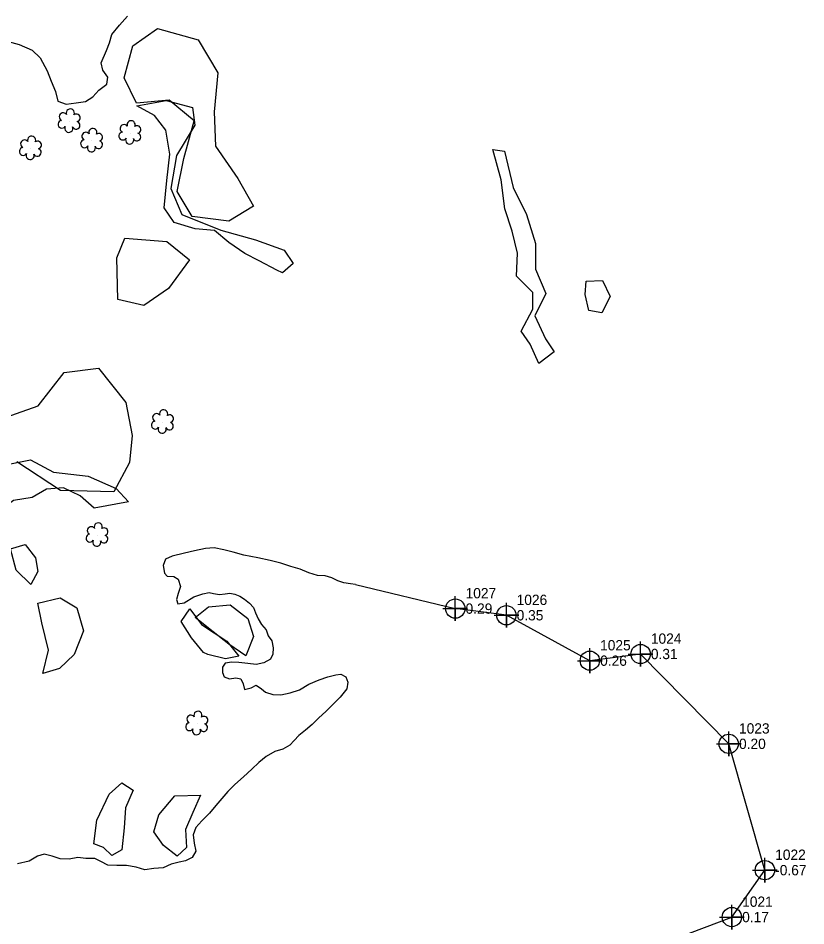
# Model space of a CAD drawing. Extents: x 3040896 to 3051146, y 687568 to 732976.
# Drawn here: x 3044274.9 to 3044466.4, y 721620.2 to 721840.9 of the extents above; entities that cross this region are included whole.
import ezdxf

# ---------------------------------------------------------------- set-up
doc = ezdxf.new("R2010")
doc.units = 0
for name, color, linetype in [('Exist Horizontal Alignment', 7, 'Continuous'), ('Exist Hydro Stream or Body of Water', 7, 'Continuous'), ('Exist Hydro Stream or Body of Water Cogo Elevation', 7, 'Continuous'), ('Exist Hydro Stream or Body of Water Cogo Number', 7, 'Continuous'), ('Exist Hydro Stream or Body of Water Cogo Point CELL', 7, 'Continuous'), ('Exist Other Culture Area Outline', 7, 'Continuous'), ('Exist Right of Way Line', 7, 'Continuous'), ('Exist Vegetation Hedge Row', 7, 'Continuous'), ('Exist Vegetation Shrub CELL', 7, 'Continuous')]:
    doc.layers.add(name, color=color, linetype=linetype)

# ---------------------------------------------------------------- blocks, each defined once
blk = doc.blocks.new('EXIST HYDRO STREAM OR BODY OF WATER COGO POINT')
at = {"layer": 'Exist Hydro Stream or Body of Water Cogo Point CELL'}
blk.add_lwpolyline([(-0.06, 0), (0.06, 0), (0, 0), (0, -0.06), (0, 0.06)], dxfattribs=at)
blk.add_circle((0, 0), 0.0469, dxfattribs=at)

msp = doc.modelspace()

# ---------------------------------------------------------------- linework, layer by layer
at = {"layer": 'Exist Horizontal Alignment'}
for centre, radius, start in [((3047143.48, 722946.48), 3274.36, 179.82749), ((3047143.38, 722948.58), 3275.32, 200.15401)]:
    msp.add_arc(centre, radius, start, 209.6925, dxfattribs=at)
at = {"layer": 'Exist Hydro Stream or Body of Water'}
for points in [[(3044272.53, 721835.21), (3044275.13, 721834.49), (3044278.34, 721833.12), (3044280.29, 721831.27), (3044281.96, 721828.13), (3044282.92, 721825.58), (3044284.01, 721823.04), (3044284.58, 721820.71), (3044286.56, 721819.97), (3044289.01, 721820.28), (3044291.31, 721820.67), (3044293.11, 721821.78), (3044294.5, 721823.4), (3044296.47, 721824.87), (3044296.71, 721826.52), (3044295.47, 721828.27), (3044295.09, 721830.06), (3044296.44, 721833.06), (3044297.11, 721834.94), (3044297.72, 721836.91), (3044299.57, 721839.2), (3044301.53, 721841.42)], [(3044356.94, 721703.21), (3044355.69, 721703.39), (3044354.08, 721703.59), (3044352.61, 721704.09), (3044351.15, 721704.81), (3044349.55, 721705.3), (3044347.67, 721705.41), (3044345.58, 721706.01), (3044343.44, 721706.89), (3044341.2, 721707.6), (3044338.81, 721708.35), (3044336.18, 721709.07), (3044333.19, 721709.71), (3044329.81, 721710.34), (3044327.16, 721711.08), (3044324.93, 721711.66), (3044322.6, 721712.1), (3044320.46, 721711.95), (3044317.76, 721711.38), (3044315.33, 721710.79), (3044312.36, 721710.06), (3044310.72, 721709.37), (3044310.17, 721707.82), (3044310.51, 721705.95), (3044311.14, 721705.24), (3044312.74, 721705.13), (3044313.84, 721704.51), (3044314.39, 721702.68), (3044313.8, 721701.01), (3044313.38, 721699.53), (3044313.76, 721698.46), (3044315.32, 721698.75), (3044317.64, 721700.19), (3044319.84, 721700.9), (3044321.35, 721701.25), (3044322.43, 721701.04), (3044323.9, 721700.73), (3044325.25, 721700.91), (3044326.36, 721701.1), (3044327.58, 721700.88), (3044328.79, 721700.33), (3044329.98, 721699.6), (3044331.18, 721698.69), (3044332.15, 721697.61), (3044332.65, 721696.35), (3044333.27, 721694.85), (3044334.11, 721693.46), (3044335.24, 721692.21), (3044335.73, 721690.72), (3044336.56, 721689.48), (3044336.93, 721687.79), (3044336.86, 721686.29), (3044336.28, 721685.01), (3044334.68, 721684.18), (3044332.78, 721683.74), (3044330.74, 721683.98), (3044328.56, 721684.24), (3044326.86, 721684.34), (3044325.25, 721684.09), (3044324.56, 721683.14), (3044324.63, 721681.84), (3044325.01, 721680.72), (3044326.32, 721680.27), (3044327.88, 721680.53), (3044329.03, 721680.25), (3044329.59, 721679.06), (3044329.94, 721677.66), (3044331.54, 721678.07), (3044332.76, 721678.69), (3044334.1, 721677.85), (3044335.06, 721677), (3044336.82, 721676.47), (3044338.77, 721676.34), (3044341.02, 721676.89), (3044343.31, 721677.58), (3044345.59, 721678.97), (3044348.07, 721680.01), (3044350.24, 721680.73), (3044352.14, 721681.2), (3044353.37, 721681.41), (3044354.6, 721680.76), (3044355.09, 721679.42), (3044354.85, 721677.8), (3044353.21, 721675.79), (3044351.44, 721674.06), (3044349.8, 721672.44), (3044347.92, 721670.68), (3044346.4, 721669.13), (3044344.79, 721667.79), (3044343.12, 721666.5), (3044342.01, 721665.27), (3044340.94, 721664.14), (3044339.25, 721663.17), (3044337.3, 721662.59), (3044335.19, 721661.4), (3044333.47, 721659.93), (3044331.7, 721658.31), (3044329.67, 721656.47), (3044327.63, 721654.61), (3044325.86, 721652.9), (3044323, 721649.45), (3044321.44, 721647.63), (3044319.54, 721645.74), (3044318.1, 721644.1), (3044317.45, 721642.3), (3044317.74, 721640.29), (3044318.13, 721638.4), (3044317.19, 721636.86), (3044315.62, 721636.04), (3044314.08, 721635.67), (3044312.13, 721635.19), (3044310.14, 721634.29), (3044307.87, 721634.11), (3044305.74, 721633.85), (3044303.6, 721634.45), (3044301.28, 721634.91), (3044298.89, 721634.88), (3044296.73, 721634.92), (3044295.06, 721635.82), (3044293.56, 721636.6), (3044291.36, 721636.57), (3044289.46, 721636.84), (3044287.34, 721636.42), (3044285.17, 721636.53), (3044283.17, 721637.11), (3044281.26, 721637.66), (3044279.61, 721637.15), (3044277.62, 721635.94), (3044274.78, 721635.25)], [(3044356.94, 721703.21), (3044381.19, 721697.34)], [(3044421.84, 721612.29), (3044448.42, 721622.33), (3044456.45, 721633.75), (3044447.66, 721664.46), (3044426.23, 721686.3), (3044413.89, 721684.68), (3044393.6, 721695.72), (3044381.19, 721697.34)]]:
    msp.add_lwpolyline(points, dxfattribs=at)
at = {"layer": 'Exist Other Culture Area Outline'}
for points in [[(3044337.84, 721779.59), (3044333.52, 721781.86), (3044330.02, 721783.71), (3044326.15, 721786.39), (3044322.69, 721789.24), (3044317.92, 721789.66), (3044312.81, 721791.26), (3044310.44, 721794.79), (3044311.07, 721801.43), (3044311.76, 721807.85), (3044310.79, 721813.64), (3044308.09, 721817.24), (3044303.79, 721819.61), (3044310.93, 721820.88), (3044317.28, 721819.22), (3044317.91, 721814.9), (3044313.39, 721807.51), (3044312.05, 721799.5), (3044314.68, 721793.19), (3044324.16, 721789.36), (3044332.63, 721787.04), (3044339.6, 721784.53), (3044341.81, 721781.25), (3044339.18, 721779.02), (3044337.84, 721779.59)], [(3044401.53, 721756.94), (3044399.42, 721761.67), (3044397.19, 721764.82), (3044400.02, 721770.13), (3044400.01, 721774.18), (3044396.07, 721778.16), (3044396.32, 721783.74), (3044395.02, 721789.15), (3044393.2, 721794.53), (3044392.35, 721801.62), (3044390.33, 721808.98), (3044393.14, 721808.58), (3044395.28, 721799.77), (3044398.5, 721793.2), (3044400.68, 721786.1), (3044400.69, 721779.87), (3044403.17, 721773.99), (3044400.52, 721768.49), (3044403.08, 721762.94), (3044405.25, 721759.78), (3044401.53, 721756.94)], [(3044413.69, 721769.85), (3044412.75, 721773.73), (3044412.97, 721776.96), (3044417.01, 721777.15), (3044418.84, 721773.24), (3044416.83, 721769.27), (3044413.69, 721769.85)], [(3044293.43, 721721.79), (3044290, 721724.78), (3044285.91, 721726.67), (3044281.81, 721726.35), (3044278.37, 721724.33), (3044273.77, 721723.64), (3044268.09, 721719.51), (3044260.4, 721715.01), (3044254.03, 721713.65), (3044254.73, 721720.65), (3044259.69, 721727.02), (3044268.15, 721731.53), (3044277.91, 721733.48), (3044283.49, 721730.53), (3044291.92, 721729.52), (3044298.79, 721726.52), (3044301.73, 721723.28), (3044293.43, 721721.79)], [(3044319.98, 721686.63), (3044317.03, 721690.22), (3044314.53, 721694.18), (3044316.69, 721697.28), (3044319.53, 721693.48), (3044325.64, 721689.44), (3044328.56, 721685.77), (3044325.3, 721685.16), (3044321, 721686.2), (3044319.98, 721686.63)]]:
    msp.add_lwpolyline(points, dxfattribs=at)
for radius, start in [(3240.36, 197.70516), (3252.36, 197.73358)]:
    msp.add_arc((3047143.48, 722946.48), radius, start, 209.6925, dxfattribs=at)
at = {"layer": 'Exist Right of Way Line'}
msp.add_arc((3047143.48, 722946.48), 3224.36, 179.82749, 209.6925, dxfattribs=at)
at = {"layer": 'Exist Vegetation Hedge Row'}
for points in [[(3044318.68, 721835.67), (3044323.48, 721827.65), (3044322.54, 721818.16), (3044322.92, 721809.82), (3044328.33, 721801.93), (3044332.16, 721795.21), (3044326.16, 721791.52), (3044317.23, 721792.66), (3044313.56, 721798.75), (3044315.21, 721806.8), (3044317.74, 721815.96), (3044311.61, 721820.94), (3044303.71, 721820.21), (3044300.68, 721826.37), (3044302.84, 721834.15), (3044308.79, 721838.42), (3044318.68, 721835.67)], [(3044316.55, 721782.11), (3044311.47, 721775.15), (3044305.45, 721771), (3044299.16, 721772.5), (3044298.88, 721782.62), (3044300.85, 721787.45), (3044311.06, 721786.58), (3044316.55, 721782.11)], [(3044269.17, 721742.95), (3044279.78, 721746.61), (3044286.14, 721754.77), (3044294.42, 721755.83), (3044301.08, 721747.48)], [(3044301.08, 721747.48), (3044302.65, 721739.43), (3044302, 721732.89), (3044298.21, 721725.72), (3044285.21, 721726.09), (3044274.59, 721733.01)], [(3044278.01, 721703.19), (3044274.42, 721706.69), (3044273.06, 721711.89), (3044276.6, 721712.94), (3044279.15, 721709.66), (3044279.73, 721706.33), (3044278.01, 721703.19)], [(3044280.89, 721681.52), (3044282.29, 721687.26), (3044280.69, 721693.86), (3044279.71, 721698.63), (3044285.15, 721699.97), (3044289.22, 721697.5), (3044290.8, 721691.97), (3044288.5, 721686.21), (3044284.98, 721682.8), (3044280.89, 721681.52)], [(3044330.29, 721685.83), (3044326.14, 721688.67), (3044322.32, 721691.66), (3044317.97, 721695.15), (3044321.2, 721697.78), (3044326.47, 721698.26), (3044330.72, 721694.93), (3044332.12, 721690.53), (3044330.29, 721685.83)], [(3044302.88, 721653.21), (3044300.98, 721648.88), (3044300.68, 721644.05), (3044300.09, 721638.69), (3044297.69, 721637.32), (3044295.71, 721639.26), (3044293.31, 721640.13), (3044294.04, 721645.9), (3044297.05, 721652.21), (3044300.13, 721654.97), (3044302.88, 721653.21)], [(3044310.22, 721639.74), (3044307.93, 721643.07), (3044309.14, 721647.16), (3044313.03, 721651.84), (3044319.23, 721651.98), (3044317.4, 721647.77), (3044315.6, 721643.61), (3044315.85, 721639.24), (3044313.56, 721637.11), (3044310.22, 721639.74)]]:
    msp.add_lwpolyline(points, dxfattribs=at)
at = {"layer": 'Exist Vegetation Shrub CELL'}
for p, q in [((3044287.37, 721815.8), (3044287.37, 721815.8)), ((3044302.15, 721812.94), (3044302.15, 721812.94)), ((3044292.86, 721811.07), (3044292.86, 721811.07)), ((3044277.97, 721809.19), (3044277.97, 721809.19)), ((3044310.07, 721742.66), (3044310.07, 721742.66)), ((3044294.17, 721715.16), (3044294.17, 721715.16)), ((3044318.4, 721669.34), (3044318.4, 721669.34))]:
    msp.add_line(p, q, dxfattribs=at)
for centre, radius, start, end in [((3044287.6, 721817.84), 0.99, 334.8391, 200.4717), ((3044285.89, 721816.93), 0.968, 35.8908, 245.4216), ((3044289.04, 721816.67), 0.929, 284.4567, 126.0861), ((3044285.57, 721815.1), 0.955, 95.1099, 327.9534), ((3044287.24, 721814.12), 0.984, 151.2797, 21.387), ((3044289.01, 721814.87), 0.937, 204.9913, 73.4601), ((3044300.67, 721814.07), 0.968, 35.8908, 245.4216), ((3044302.38, 721814.98), 0.99, 334.8391, 200.4717), ((3044303.83, 721813.81), 0.929, 284.4567, 126.0861), ((3044278.2, 721811.23), 0.99, 334.8391, 200.4717), ((3044291.37, 721812.2), 0.968, 35.8908, 245.4216), ((3044293.09, 721813.11), 0.99, 334.8391, 200.4717), ((3044294.53, 721811.94), 0.929, 284.4567, 126.0861), ((3044300.35, 721812.24), 0.955, 95.1099, 327.9534), ((3044303.79, 721812.01), 0.937, 204.9913, 73.4601), ((3044276.49, 721810.32), 0.968, 35.8908, 245.4216), ((3044279.64, 721810.06), 0.929, 284.4567, 126.0861), ((3044291.06, 721810.37), 0.955, 95.1099, 327.9534), ((3044292.73, 721809.39), 0.984, 151.2797, 21.387), ((3044294.49, 721810.14), 0.937, 204.9913, 73.4601), ((3044302.03, 721811.26), 0.984, 151.2797, 21.387), ((3044276.17, 721808.49), 0.955, 95.1099, 327.9534), ((3044277.84, 721807.51), 0.984, 151.2797, 21.387), ((3044279.6, 721808.26), 0.937, 204.9913, 73.4601), ((3044308.58, 721743.78), 0.968, 35.8908, 245.4216), ((3044310.29, 721744.7), 0.99, 334.8391, 200.4717), ((3044311.74, 721743.53), 0.929, 284.4567, 126.0861), ((3044308.27, 721741.95), 0.955, 95.1099, 327.9534), ((3044309.94, 721740.97), 0.984, 151.2797, 21.387), ((3044311.7, 721741.73), 0.937, 204.9913, 73.4601), ((3044292.69, 721716.29), 0.968, 35.8908, 245.4216), ((3044294.4, 721717.2), 0.99, 334.8391, 200.4717), ((3044292.37, 721714.46), 0.955, 95.1099, 327.9534), ((3044295.81, 721714.24), 0.937, 204.9913, 73.4601), ((3044295.84, 721716.03), 0.929, 284.4567, 126.0861), ((3044294.04, 721713.48), 0.984, 151.2797, 21.387), ((3044316.92, 721670.46), 0.968, 35.8908, 245.4216), ((3044318.63, 721671.38), 0.99, 334.8391, 200.4717), ((3044320.08, 721670.21), 0.929, 284.4567, 126.0861), ((3044316.6, 721668.63), 0.955, 95.1099, 327.9534), ((3044320.04, 721668.41), 0.937, 204.9913, 73.4601), ((3044318.28, 721667.65), 0.984, 151.2797, 21.387)]:
    msp.add_arc(centre, radius, start, end, dxfattribs=at)

# ---------------------------------------------------------------- block references
at = {"layer": 'Exist Hydro Stream or Body of Water Cogo Point CELL', "xscale": 50, "yscale": 50}
for p in [(3044381.19, 721697.34), (3044393.6, 721695.72), (3044426.23, 721686.3), (3044413.89, 721684.68), (3044447.66, 721664.46), (3044456.45, 721633.75), (3044448.42, 721622.33)]:
    msp.add_blockref('EXIST HYDRO STREAM OR BODY OF WATER COGO POINT', p, dxfattribs=at)

# ---------------------------------------------------------------- texts
at = {"layer": 'Exist Hydro Stream or Body of Water Cogo Elevation'}
for s, p in [('0.29', (3044383.69, 721696.09)), ('0.35', (3044396.1, 721694.47)), ('0.31', (3044428.73, 721685.05)), ('0.26', (3044416.39, 721683.43)), ('0.20', (3044450.16, 721663.21)), ('-0.67', (3044458.95, 721632.5)), ('0.17', (3044450.92, 721621.08))]:
    msp.add_text(s, height=2.5, dxfattribs=at).set_placement(p)
at = {"layer": 'Exist Hydro Stream or Body of Water Cogo Number'}
for s, p in [('1027', (3044383.69, 721699.84)), ('1026', (3044396.1, 721698.22)), ('1024', (3044428.73, 721688.8)), ('1025', (3044416.39, 721687.18)), ('1023', (3044450.16, 721666.96)), ('1022', (3044458.95, 721636.25)), ('1021', (3044450.92, 721624.83))]:
    msp.add_text(s, height=2.5, dxfattribs=at).set_placement(p)

doc.saveas('drawing.dxf')
